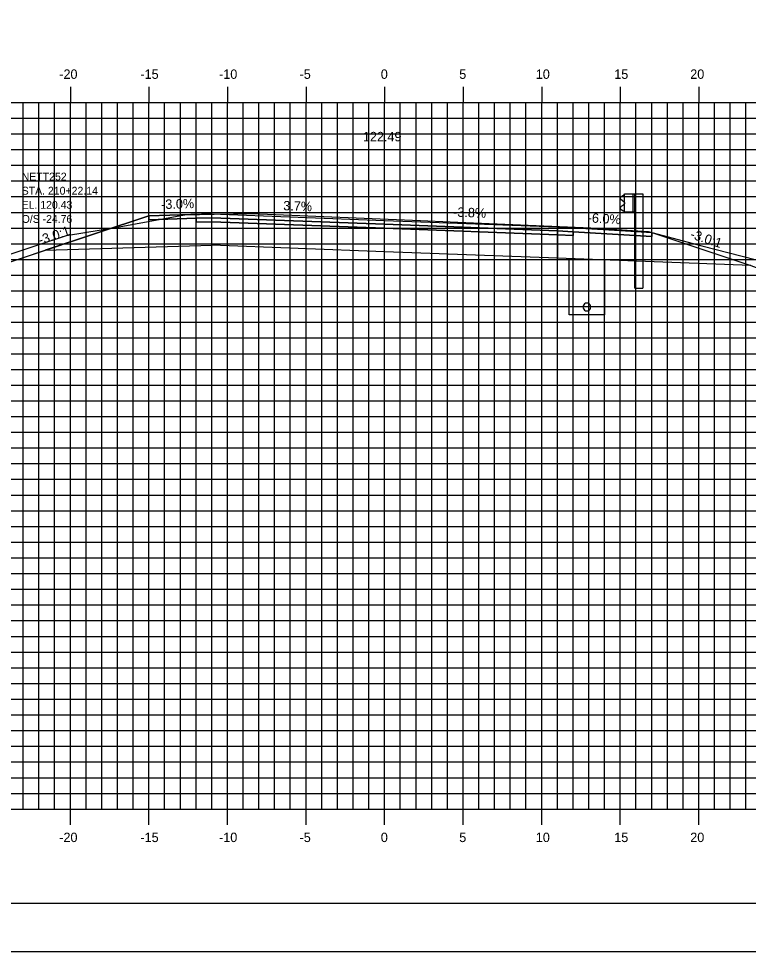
# Model space of a CAD drawing. Extents: x 850598 to 870284, y 366541 to 366651.
# Drawn here: x 869698.7 to 869745.1, y 366541.2 to 366600.6 of the extents above; entities that cross this region are included whole.
import ezdxf

# ---------------------------------------------------------------- set-up
doc = ezdxf.new("R2010")
doc.units = 0
for name, color, linetype in [('ANNOTATION', 7, 'Continuous'), ('BORDER', 7, 'Continuous'), ('D_Drainage_Underdrain', 7, 'Continuous'), ('D_Drainage_Underdrain_06in', 7, 'Continuous'), ('D_Guardrail_Beam_Rt', 7, 'Continuous'), ('D_Roadway_Centerline', 7, 'Continuous'), ('D_Roadway_Centerline_Text', 7, 'Continuous'), ('D_Roadway_Edge_Shoulder', 7, 'Continuous'), ('D_Roadway_Edge_TW', 7, 'Continuous'), ('D_Roadway_Pavement', 7, 'Continuous'), ('D_Roadway_SlopeLines', 7, 'Continuous'), ('D_Roadway_SubGrade', 7, 'Continuous'), ('D_Text_Monospaced', 7, 'Continuous'), ('H_V ANNOTATION', 7, 'Continuous'), ('MAJOR', 7, 'Continuous'), ('MINOR', 7, 'Continuous'), ('PLOT BOUNDARY', 7, 'Continuous'), ('S_Roadway_Centerline', 7, 'Continuous')]:
    doc.layers.add(name, color=color, linetype=linetype)

msp = doc.modelspace()

# ---------------------------------------------------------------- linework, layer by layer
at = {"layer": 'BORDER'}
msp.add_line((869676.96, 366544.225), (869836.96, 366544.225), dxfattribs=at)
at = {"layer": 'D_Drainage_Underdrain'}
msp.add_lwpolyline([(869735.96, 366585.198), (869735.96, 366581.698), (869733.71, 366581.698), (869733.71, 366585.243)], close=True, dxfattribs=at)
at = {"layer": 'D_Drainage_Underdrain_06in'}
msp.add_lwpolyline([(869734.835, 366582.448), (869734.758, 366582.435), (869734.688, 366582.4), (869734.633, 366582.345), (869734.597, 366582.275), (869734.585, 366582.198), (869734.597, 366582.12), (869734.633, 366582.051), (869734.688, 366581.995), (869734.758, 366581.96), (869734.835, 366581.948), (869734.912, 366581.96), (869734.982, 366581.995), (869735.037, 366582.051), (869735.073, 366582.12), (869735.085, 366582.198), (869735.073, 366582.275), (869735.037, 366582.345), (869734.982, 366582.4), (869734.912, 366582.435)], close=True, dxfattribs=at)
at = {"layer": 'D_Guardrail_Beam_Rt'}
for p, q in [((869737.141, 366589.302), (869736.997, 366589.202)), ((869737.231, 366589.322), (869737.157, 366589.309)), ((869737.231, 366589.396), (869737.918, 366589.396)), ((869737.231, 366588.229), (869737.231, 366589.396)), ((869737.752, 366589.396), (869737.752, 366588.229)), ((869737.856, 366589.396), (869737.856, 366588.229)), ((869737.918, 366589.396), (869738.389, 366589.396)), ((869737.918, 366589.396), (869737.918, 366588.229)), ((869738.389, 366589.396), (869738.389, 366583.396)), ((869736.997, 366589.059), (869737.193, 366588.923)), ((869737.193, 366588.703), (869736.997, 366588.567)), ((869737.226, 366588.858), (869737.226, 366588.767)), ((869736.997, 366588.424), (869737.141, 366588.324)), ((869737.157, 366588.317), (869737.231, 366588.304)), ((869737.918, 366588.229), (869737.231, 366588.229)), ((869737.897, 366583.396), (869737.897, 366588.229)), ((869737.897, 366583.396), (869738.389, 366583.396))]:
    msp.add_line(p, q, dxfattribs=at)
for centre, major_axis, start_param, end_param in [((869737.048, 366589.13), (-0.0877, 0), 5.323254, 7.243116), ((869737.165, 366589.268), (-0.0417, 0), 4.886922, 5.323254), ((869737.048, 366588.495), (-0.0877, 0), 5.323254, 7.243116), ((869737.147, 366588.858), (0.0789, 0), 0, 0.959931), ((869737.147, 366588.767), (0.0789, 0), 5.323254, 6.283185), ((869737.165, 366588.358), (-0.0417, 0), 0.959931, 1.396263)]:
    msp.add_ellipse(centre, major_axis=major_axis, ratio=0.995501, start_param=start_param, end_param=end_param, dxfattribs=at)
at = {"layer": 'D_Roadway_Centerline'}
msp.add_lwpolyline([(869693.112, 366585.18), (869693.803, 366585.06), (869694.494, 366584.876), (869695.186, 366584.627), (869695.877, 366584.313), (869700.366, 366585.81), (869706.96, 366588.008), (869710.96, 366588.128), (869721.96, 366587.715), (869732.96, 366587.303), (869736.96, 366587.063), (869738.96, 366586.943), (869745.264, 366584.841), (869775.763, 366573.227), (869781.657, 366570.983), (869791.519, 366567.227), (869795.519, 366567.227)], dxfattribs=at)
at = {"layer": 'D_Roadway_Edge_Shoulder'}
for points in [[(869710.96, 366588.128), (869706.96, 366588.008), (869706.96, 366587.758), (869709.96, 366587.848), (869710.96, 366587.878)], [(869732.96, 366587.303), (869736.96, 366587.063), (869736.96, 366587.063), (869738.96, 366586.943), (869738.96, 366586.693), (869733.96, 366586.993), (869732.96, 366587.053)]]:
    msp.add_lwpolyline(points, close=True, dxfattribs=at)
at = {"layer": 'D_Roadway_Edge_TW'}
msp.add_lwpolyline([(869710.96, 366587.878), (869710.96, 366588.128), (869721.96, 366587.715), (869732.96, 366587.303), (869732.96, 366587.053), (869721.96, 366587.465)], close=True, dxfattribs=at)
at = {"layer": 'D_Roadway_Pavement'}
for points in [[(869710.96, 366587.878), (869709.96, 366587.848), (869709.96, 366587.598), (869710.96, 366587.628)], [(869710.96, 366587.628), (869710.96, 366587.878), (869721.96, 366587.465), (869732.96, 366587.053), (869732.96, 366586.803), (869721.96, 366587.215)], [(869732.96, 366587.053), (869733.96, 366586.993), (869733.96, 366586.743), (869732.96, 366586.803)]]:
    msp.add_lwpolyline(points, close=True, dxfattribs=at)
at = {"layer": 'D_Roadway_SlopeLines'}
msp.add_lwpolyline([(869710.96, 366588.128), (869706.96, 366588.008), (869695.877, 366584.313)], dxfattribs=at)
at = {"layer": 'D_Roadway_SubGrade'}
for points in [[(869710.96, 366587.628), (869709.96, 366587.598), (869709.96, 366587.848), (869706.96, 366587.758), (869706.96, 366588.008), (869700.366, 366585.81), (869710.96, 366586.128)], [(869710.96, 366586.128), (869710.96, 366587.628), (869721.96, 366587.215), (869732.96, 366586.803), (869732.96, 366585.303), (869721.96, 366585.715)], [(869732.96, 366586.803), (869733.96, 366586.743), (869733.96, 366586.993), (869738.96, 366586.693), (869738.96, 366586.943), (869745.264, 366584.841), (869732.96, 366585.303)]]:
    msp.add_lwpolyline(points, close=True, dxfattribs=at)
at = {"layer": 'MAJOR'}
for p, q in [((869701.96, 366596.227), (869701.96, 366595.225)), ((869701.96, 366596.227), (869701.96, 366595.225)), ((869706.96, 366596.227), (869706.96, 366595.225)), ((869706.96, 366596.227), (869706.96, 366595.225)), ((869711.96, 366596.227), (869711.96, 366595.225)), ((869711.96, 366596.227), (869711.96, 366595.225)), ((869716.96, 366596.227), (869716.96, 366595.225)), ((869716.96, 366596.227), (869716.96, 366595.225)), ((869721.96, 366596.227), (869721.96, 366595.225)), ((869721.96, 366596.227), (869721.96, 366595.225)), ((869726.96, 366596.227), (869726.96, 366595.225)), ((869726.96, 366596.227), (869726.96, 366595.225)), ((869731.96, 366596.227), (869731.96, 366595.225)), ((869731.96, 366596.227), (869731.96, 366595.225)), ((869736.96, 366596.227), (869736.96, 366595.225)), ((869736.96, 366596.227), (869736.96, 366595.225)), ((869741.96, 366596.227), (869741.96, 366595.225)), ((869741.96, 366596.227), (869741.96, 366595.225)), ((869681.96, 366595.225), (869821.96, 366595.225)), ((869681.96, 366595.225), (869821.96, 366595.225)), ((869681.96, 366595.225), (869821.96, 366595.225)), ((869681.96, 366595.225), (869821.96, 366595.225)), ((869701.96, 366550.225), (869701.96, 366595.225)), ((869701.96, 366550.225), (869701.96, 366595.225)), ((869706.96, 366550.225), (869706.96, 366595.225)), ((869706.96, 366550.225), (869706.96, 366595.225)), ((869711.96, 366550.225), (869711.96, 366595.225)), ((869711.96, 366550.225), (869711.96, 366595.225)), ((869716.96, 366550.225), (869716.96, 366595.225)), ((869716.96, 366550.225), (869716.96, 366595.225)), ((869721.96, 366550.225), (869721.96, 366595.225)), ((869721.96, 366550.225), (869721.96, 366595.225)), ((869726.96, 366550.225), (869726.96, 366595.225)), ((869726.96, 366550.225), (869726.96, 366595.225)), ((869731.96, 366550.225), (869731.96, 366595.225)), ((869731.96, 366550.225), (869731.96, 366595.225)), ((869736.96, 366550.225), (869736.96, 366595.225)), ((869736.96, 366550.225), (869736.96, 366595.225)), ((869741.96, 366550.225), (869741.96, 366595.225)), ((869741.96, 366550.225), (869741.96, 366595.225)), ((869681.96, 366590.225), (869821.96, 366590.225)), ((869681.96, 366590.225), (869821.96, 366590.225)), ((869681.96, 366585.225), (869821.96, 366585.225)), ((869681.96, 366585.225), (869821.96, 366585.225)), ((869681.96, 366580.225), (869821.96, 366580.225)), ((869681.96, 366580.225), (869821.96, 366580.225)), ((869681.96, 366575.225), (869821.96, 366575.225)), ((869681.96, 366575.225), (869821.96, 366575.225)), ((869681.96, 366570.225), (869821.96, 366570.225)), ((869681.96, 366570.225), (869821.96, 366570.225)), ((869681.96, 366565.225), (869821.96, 366565.225)), ((869681.96, 366565.225), (869821.96, 366565.225)), ((869681.96, 366560.225), (869821.96, 366560.225)), ((869681.96, 366560.225), (869821.96, 366560.225)), ((869681.96, 366555.225), (869821.96, 366555.225)), ((869681.96, 366555.225), (869821.96, 366555.225)), ((869681.96, 366550.225), (869821.96, 366550.225)), ((869681.96, 366550.225), (869821.96, 366550.225)), ((869681.96, 366550.225), (869821.96, 366550.225)), ((869681.96, 366550.225), (869821.96, 366550.225)), ((869701.96, 366549.223), (869701.96, 366550.225)), ((869701.96, 366549.223), (869701.96, 366550.225)), ((869706.96, 366549.223), (869706.96, 366550.225)), ((869706.96, 366549.223), (869706.96, 366550.225)), ((869711.96, 366549.223), (869711.96, 366550.225)), ((869711.96, 366549.223), (869711.96, 366550.225)), ((869716.96, 366549.223), (869716.96, 366550.225)), ((869716.96, 366549.223), (869716.96, 366550.225)), ((869721.96, 366549.223), (869721.96, 366550.225)), ((869721.96, 366549.223), (869721.96, 366550.225)), ((869726.96, 366549.223), (869726.96, 366550.225)), ((869726.96, 366549.223), (869726.96, 366550.225)), ((869731.96, 366549.223), (869731.96, 366550.225)), ((869731.96, 366549.223), (869731.96, 366550.225)), ((869736.96, 366549.223), (869736.96, 366550.225)), ((869736.96, 366549.223), (869736.96, 366550.225)), ((869741.96, 366549.223), (869741.96, 366550.225)), ((869741.96, 366549.223), (869741.96, 366550.225))]:
    msp.add_line(p, q, dxfattribs=at)
at = {"layer": 'MINOR'}
for p, q in [((869698.96, 366550.225), (869698.96, 366595.225)), ((869698.96, 366550.225), (869698.96, 366595.225)), ((869699.96, 366550.225), (869699.96, 366595.225)), ((869699.96, 366550.225), (869699.96, 366595.225)), ((869700.96, 366550.225), (869700.96, 366595.225)), ((869700.96, 366550.225), (869700.96, 366595.225)), ((869702.96, 366550.225), (869702.96, 366595.225)), ((869702.96, 366550.225), (869702.96, 366595.225)), ((869703.96, 366550.225), (869703.96, 366595.225)), ((869703.96, 366550.225), (869703.96, 366595.225)), ((869704.96, 366550.225), (869704.96, 366595.225)), ((869704.96, 366550.225), (869704.96, 366595.225)), ((869705.96, 366550.225), (869705.96, 366595.225)), ((869705.96, 366550.225), (869705.96, 366595.225)), ((869707.96, 366550.225), (869707.96, 366595.225)), ((869707.96, 366550.225), (869707.96, 366595.225)), ((869708.96, 366550.225), (869708.96, 366595.225)), ((869708.96, 366550.225), (869708.96, 366595.225)), ((869709.96, 366550.225), (869709.96, 366595.225)), ((869709.96, 366550.225), (869709.96, 366595.225)), ((869710.96, 366550.225), (869710.96, 366595.225)), ((869710.96, 366550.225), (869710.96, 366595.225)), ((869712.96, 366550.225), (869712.96, 366595.225)), ((869712.96, 366550.225), (869712.96, 366595.225)), ((869713.96, 366550.225), (869713.96, 366595.225)), ((869713.96, 366550.225), (869713.96, 366595.225)), ((869714.96, 366550.225), (869714.96, 366595.225)), ((869714.96, 366550.225), (869714.96, 366595.225)), ((869715.96, 366550.225), (869715.96, 366595.225)), ((869715.96, 366550.225), (869715.96, 366595.225)), ((869717.96, 366550.225), (869717.96, 366595.225)), ((869717.96, 366550.225), (869717.96, 366595.225)), ((869718.96, 366550.225), (869718.96, 366595.225)), ((869718.96, 366550.225), (869718.96, 366595.225)), ((869719.96, 366550.225), (869719.96, 366595.225)), ((869719.96, 366550.225), (869719.96, 366595.225)), ((869720.96, 366550.225), (869720.96, 366595.225)), ((869720.96, 366550.225), (869720.96, 366595.225)), ((869722.96, 366550.225), (869722.96, 366595.225)), ((869722.96, 366550.225), (869722.96, 366595.225)), ((869723.96, 366550.225), (869723.96, 366595.225)), ((869723.96, 366550.225), (869723.96, 366595.225)), ((869724.96, 366550.225), (869724.96, 366595.225)), ((869724.96, 366550.225), (869724.96, 366595.225)), ((869725.96, 366550.225), (869725.96, 366595.225)), ((869725.96, 366550.225), (869725.96, 366595.225)), ((869727.96, 366550.225), (869727.96, 366595.225)), ((869727.96, 366550.225), (869727.96, 366595.225)), ((869728.96, 366550.225), (869728.96, 366595.225)), ((869728.96, 366550.225), (869728.96, 366595.225)), ((869729.96, 366550.225), (869729.96, 366595.225)), ((869729.96, 366550.225), (869729.96, 366595.225)), ((869730.96, 366550.225), (869730.96, 366595.225)), ((869730.96, 366550.225), (869730.96, 366595.225)), ((869732.96, 366550.225), (869732.96, 366595.225)), ((869732.96, 366550.225), (869732.96, 366595.225)), ((869733.96, 366550.225), (869733.96, 366595.225)), ((869733.96, 366550.225), (869733.96, 366595.225)), ((869734.96, 366550.225), (869734.96, 366595.225)), ((869734.96, 366550.225), (869734.96, 366595.225)), ((869735.96, 366550.225), (869735.96, 366595.225)), ((869735.96, 366550.225), (869735.96, 366595.225)), ((869737.96, 366550.225), (869737.96, 366595.225)), ((869737.96, 366550.225), (869737.96, 366595.225)), ((869738.96, 366550.225), (869738.96, 366595.225)), ((869738.96, 366550.225), (869738.96, 366595.225)), ((869739.96, 366550.225), (869739.96, 366595.225)), ((869739.96, 366550.225), (869739.96, 366595.225)), ((869740.96, 366550.225), (869740.96, 366595.225)), ((869740.96, 366550.225), (869740.96, 366595.225)), ((869742.96, 366550.225), (869742.96, 366595.225)), ((869742.96, 366550.225), (869742.96, 366595.225)), ((869743.96, 366550.225), (869743.96, 366595.225)), ((869743.96, 366550.225), (869743.96, 366595.225)), ((869744.96, 366550.225), (869744.96, 366595.225)), ((869744.96, 366550.225), (869744.96, 366595.225)), ((869681.96, 366594.225), (869821.96, 366594.225)), ((869681.96, 366594.225), (869821.96, 366594.225)), ((869681.96, 366593.225), (869821.96, 366593.225)), ((869681.96, 366593.225), (869821.96, 366593.225)), ((869681.96, 366592.225), (869821.96, 366592.225)), ((869681.96, 366592.225), (869821.96, 366592.225)), ((869681.96, 366591.225), (869821.96, 366591.225)), ((869681.96, 366591.225), (869821.96, 366591.225)), ((869681.96, 366589.225), (869821.96, 366589.225)), ((869681.96, 366589.225), (869821.96, 366589.225)), ((869681.96, 366588.225), (869821.96, 366588.225)), ((869681.96, 366588.225), (869821.96, 366588.225)), ((869681.96, 366587.225), (869821.96, 366587.225)), ((869681.96, 366587.225), (869821.96, 366587.225)), ((869681.96, 366586.225), (869821.96, 366586.225)), ((869681.96, 366586.225), (869821.96, 366586.225)), ((869681.96, 366584.225), (869821.96, 366584.225)), ((869681.96, 366584.225), (869821.96, 366584.225)), ((869681.96, 366583.225), (869821.96, 366583.225)), ((869681.96, 366583.225), (869821.96, 366583.225)), ((869681.96, 366582.225), (869821.96, 366582.225)), ((869681.96, 366582.225), (869821.96, 366582.225)), ((869681.96, 366581.225), (869821.96, 366581.225)), ((869681.96, 366581.225), (869821.96, 366581.225)), ((869681.96, 366579.225), (869821.96, 366579.225)), ((869681.96, 366579.225), (869821.96, 366579.225)), ((869681.96, 366578.225), (869821.96, 366578.225)), ((869681.96, 366578.225), (869821.96, 366578.225)), ((869681.96, 366577.225), (869821.96, 366577.225)), ((869681.96, 366577.225), (869821.96, 366577.225)), ((869681.96, 366576.225), (869821.96, 366576.225)), ((869681.96, 366576.225), (869821.96, 366576.225)), ((869681.96, 366574.225), (869821.96, 366574.225)), ((869681.96, 366574.225), (869821.96, 366574.225)), ((869681.96, 366573.225), (869821.96, 366573.225)), ((869681.96, 366573.225), (869821.96, 366573.225)), ((869681.96, 366572.225), (869821.96, 366572.225)), ((869681.96, 366572.225), (869821.96, 366572.225)), ((869681.96, 366571.225), (869821.96, 366571.225)), ((869681.96, 366571.225), (869821.96, 366571.225)), ((869681.96, 366569.225), (869821.96, 366569.225)), ((869681.96, 366569.225), (869821.96, 366569.225)), ((869681.96, 366568.225), (869821.96, 366568.225)), ((869681.96, 366568.225), (869821.96, 366568.225)), ((869681.96, 366567.225), (869821.96, 366567.225)), ((869681.96, 366567.225), (869821.96, 366567.225)), ((869681.96, 366566.225), (869821.96, 366566.225)), ((869681.96, 366566.225), (869821.96, 366566.225)), ((869681.96, 366564.225), (869821.96, 366564.225)), ((869681.96, 366564.225), (869821.96, 366564.225)), ((869681.96, 366563.225), (869821.96, 366563.225)), ((869681.96, 366563.225), (869821.96, 366563.225)), ((869681.96, 366562.225), (869821.96, 366562.225)), ((869681.96, 366562.225), (869821.96, 366562.225)), ((869681.96, 366561.225), (869821.96, 366561.225)), ((869681.96, 366561.225), (869821.96, 366561.225)), ((869681.96, 366559.225), (869821.96, 366559.225)), ((869681.96, 366559.225), (869821.96, 366559.225)), ((869681.96, 366558.225), (869821.96, 366558.225)), ((869681.96, 366558.225), (869821.96, 366558.225)), ((869681.96, 366557.225), (869821.96, 366557.225)), ((869681.96, 366557.225), (869821.96, 366557.225)), ((869681.96, 366556.225), (869821.96, 366556.225)), ((869681.96, 366556.225), (869821.96, 366556.225)), ((869681.96, 366554.225), (869821.96, 366554.225)), ((869681.96, 366554.225), (869821.96, 366554.225)), ((869681.96, 366553.225), (869821.96, 366553.225)), ((869681.96, 366553.225), (869821.96, 366553.225)), ((869681.96, 366552.225), (869821.96, 366552.225)), ((869681.96, 366552.225), (869821.96, 366552.225)), ((869681.96, 366551.225), (869821.96, 366551.225)), ((869681.96, 366551.225), (869821.96, 366551.225))]:
    msp.add_line(p, q, dxfattribs=at)
at = {"layer": 'PLOT BOUNDARY'}
msp.add_lwpolyline([(869668.867, 366541.166), (869838.867, 366541.166), (869838.867, 366651.166), (869668.867, 366651.166)], close=True, dxfattribs=at)
at = {"layer": 'S_Roadway_Centerline'}
msp.add_lwpolyline([(869681.96, 366587.206), (869684.938, 366586.176), (869686.588, 366585.892), (869688.127, 366585.813), (869695.881, 366584.829), (869699.783, 366586.115), (869701.709, 366586.74), (869701.831, 366586.768), (869704.83, 366587.257), (869709.001, 366588.017), (869709.256, 366588.063), (869711.118, 366588.104), (869713.575, 366588.158), (869714.003, 366588.14), (869724.242, 366587.707), (869726.135, 366587.625), (869735.083, 366587.237), (869736.086, 366587.169), (869738.732, 366586.995), (869742.161, 366586.085), (869747.283, 366584.774)], dxfattribs=at)

# ---------------------------------------------------------------- texts
at = {"layer": 'ANNOTATION'}
for s, rotation, p in [('-3.0%', 1.71836, (869707.748, 366588.432)), ('3.7%', 357.85241, (869715.503, 366588.358)), ('-3.8%', 357.85241, (869726.316, 366587.953)), ('-6.0%', 356.56637, (869734.877, 366587.59)), ('-3.0:1', 18.43478, (869700.04, 366586.155)), ('-3.0:1', 341.56507, (869741.366, 366586.595))]:
    msp.add_text(s, height=0.6, rotation=rotation, dxfattribs=at).set_placement(p)
at = {"layer": 'D_Roadway_Centerline'}
for s, p in [('C', (869721.955, 366587.715)), ('C', (869721.955, 366587.715)), ('L', (869721.96, 366587.708)), ('L', (869721.96, 366587.708))]:
    msp.add_text(s, height=0.0146, dxfattribs=at).set_placement(p)
at = {"layer": 'D_Roadway_Centerline_Text'}
msp.add_text('122.49', height=0.6, dxfattribs=at).set_placement((869720.579, 366592.747))
at = {"layer": 'D_Text_Monospaced'}
for s, height, p in [('NETT252 ', 0.5, (869698.862, 366590.252)), ('STA. 210+22.14', 0.49998, (869698.862, 366589.352)), ('EL. 120.43', 0.498, (869698.863, 366588.454)), ('O/S -24.76', 0.498, (869698.863, 366587.554))]:
    msp.add_text(s, height=height, dxfattribs=at).set_placement(p)
at = {"layer": 'H_V ANNOTATION'}
for s, p in [('-20', (869701.253, 366596.725)), ('-15', (869706.417, 366596.725)), ('-10', (869711.425, 366596.725)), ('-5', (869716.55, 366596.725)), ('0', (869721.719, 366596.725)), ('5', (869726.711, 366596.725)), ('10', (869731.585, 366596.725)), ('15', (869736.577, 366596.725)), ('20', (869741.414, 366596.725)), ('-20', (869701.253, 366548.125)), ('-15', (869706.417, 366548.125)), ('-10', (869711.425, 366548.125)), ('-5', (869716.55, 366548.125)), ('0', (869721.719, 366548.125)), ('5', (869726.711, 366548.125)), ('10', (869731.585, 366548.125)), ('15', (869736.577, 366548.125)), ('20', (869741.414, 366548.125))]:
    msp.add_text(s, height=0.6, dxfattribs=at).set_placement(p)
at = {"layer": 'S_Roadway_Centerline'}
for s, p in [('C', (869724.236, 366587.707)), ('L', (869724.242, 366587.699))]:
    msp.add_text(s, height=0.0146, dxfattribs=at).set_placement(p)

doc.saveas('drawing.dxf')
